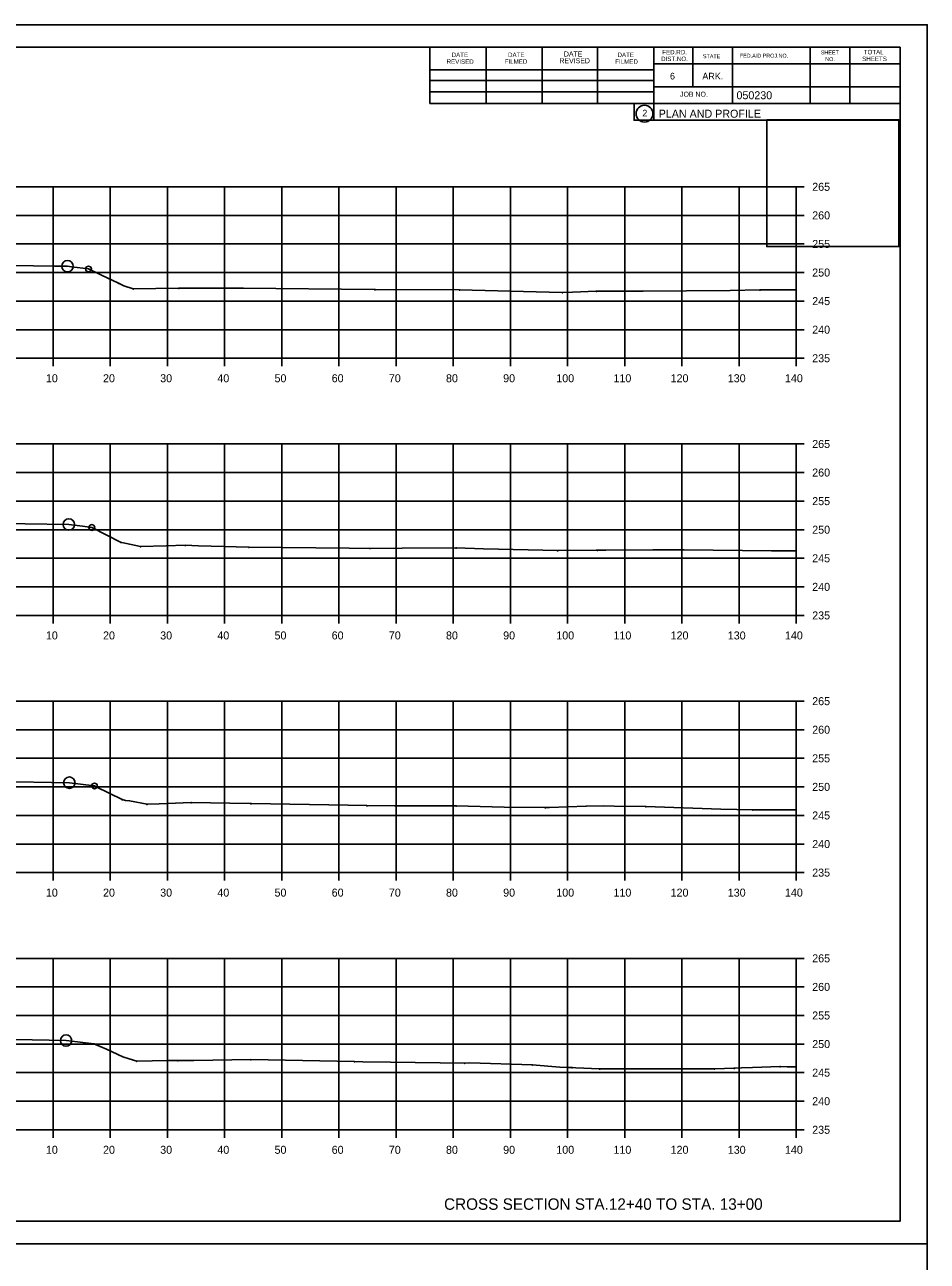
# Model space of a CAD drawing. Extents: x 1300404 to 1323571, y 234004 to 252077.
# Drawn here: x 1315722.3 to 1315880.2, y 244045.5 to 244261.8 of the extents above; entities that cross this region are included whole.
import ezdxf

# ---------------------------------------------------------------- set-up
doc = ezdxf.new("R2010")
doc.units = 0
for name, color, linetype in [('Default', 7, 'Continuous'), ('R_Axis', 7, 'Continuous'), ('R_Axis Annot', 7, 'Continuous'), ('R_Border', 7, 'Continuous'), ('R_Border Prem', 7, 'Continuous'), ('R_Draft', 7, 'Continuous'), ('R_Exist Surface', 7, 'Continuous'), ('R_Grid', 7, 'Continuous'), ('R_No Plot', 7, 'Continuous')]:
    doc.layers.add(name, color=color, linetype=linetype)

msp = doc.modelspace()

# ---------------------------------------------------------------- linework, layer by layer
at = {"layer": 'Default'}
for p, q in [((1315559.28, 244257.94), (1315875.46, 244257.94)), ((1315793.2, 244248.06), (1315793.2, 244257.94)), ((1315803.06, 244248.06), (1315803.06, 244257.74)), ((1315812.82, 244248.06), (1315812.82, 244257.74)), ((1315822.5, 244248.06), (1315822.5, 244257.74)), ((1315832.36, 244257.94), (1315832.36, 244245.14)), ((1315839.2, 244257.94), (1315839.2, 244251)), ((1315846.14, 244257.94), (1315846.14, 244248.06)), ((1315859.72, 244257.94), (1315859.72, 244248.06)), ((1315866.66, 244257.94), (1315866.66, 244248.06)), ((1315875.46, 244052.48), (1315875.46, 244257.94)), ((1315875.46, 244255), (1315832.36, 244255)), ((1315875.46, 244255.02), (1315875.46, 244255.02)), ((1315793.2, 244253.92), (1315832.36, 244253.92)), ((1315793.2, 244252.06), (1315832.36, 244252.06)), ((1315875.46, 244251), (1315832.36, 244251)), ((1315835.32, 244251), (1315875.46, 244251)), ((1315793.2, 244248.06), (1315793.2, 244250.12)), ((1315793.2, 244250.12), (1315832.36, 244250.12)), ((1315875.46, 244248.06), (1315793.2, 244248.06)), ((1315832.36, 244245.14), (1315875.46, 244245.14)), ((1315875.46, 244052.48), (1315559.28, 244052.48))]:
    msp.add_line(p, q, dxfattribs=at)
msp.add_circle((1315830.74, 244246.28), 1.47, dxfattribs=at)
at = {"layer": 'R_Axis'}
for p, q in [((1315857.28, 244203.48), (1315857.28, 244233.48)), ((1315858.68, 244233.48), (1315857.28, 244233.48)), ((1315858.68, 244228.48), (1315857.28, 244228.48)), ((1315858.68, 244223.48), (1315857.28, 244223.48)), ((1315858.68, 244218.48), (1315857.28, 244218.48)), ((1315858.68, 244213.48), (1315857.28, 244213.48)), ((1315858.68, 244208.48), (1315857.28, 244208.48)), ((1315577.28, 244203.48), (1315857.28, 244203.48)), ((1315727.28, 244202.08), (1315727.28, 244203.48)), ((1315737.28, 244202.08), (1315737.28, 244203.48)), ((1315747.28, 244202.08), (1315747.28, 244203.48)), ((1315757.28, 244202.08), (1315757.28, 244203.48)), ((1315767.28, 244202.08), (1315767.28, 244203.48)), ((1315777.28, 244202.08), (1315777.28, 244203.48)), ((1315787.28, 244202.08), (1315787.28, 244203.48)), ((1315797.28, 244202.08), (1315797.28, 244203.48)), ((1315807.28, 244202.08), (1315807.28, 244203.48)), ((1315817.28, 244202.08), (1315817.28, 244203.48)), ((1315827.28, 244202.08), (1315827.28, 244203.48)), ((1315837.28, 244202.08), (1315837.28, 244203.48)), ((1315847.28, 244202.08), (1315847.28, 244203.48)), ((1315857.28, 244202.08), (1315857.28, 244203.48)), ((1315858.68, 244203.48), (1315857.28, 244203.48)), ((1315857.28, 244158.48), (1315857.28, 244188.48)), ((1315858.68, 244188.48), (1315857.28, 244188.48)), ((1315858.68, 244183.48), (1315857.28, 244183.48)), ((1315858.68, 244178.48), (1315857.28, 244178.48)), ((1315858.68, 244173.48), (1315857.28, 244173.48)), ((1315858.68, 244168.48), (1315857.28, 244168.48)), ((1315858.68, 244163.48), (1315857.28, 244163.48)), ((1315577.28, 244158.48), (1315857.28, 244158.48)), ((1315727.28, 244157.08), (1315727.28, 244158.48)), ((1315737.28, 244157.08), (1315737.28, 244158.48)), ((1315747.28, 244157.08), (1315747.28, 244158.48)), ((1315757.28, 244157.08), (1315757.28, 244158.48)), ((1315767.28, 244157.08), (1315767.28, 244158.48)), ((1315777.28, 244157.08), (1315777.28, 244158.48)), ((1315787.28, 244157.08), (1315787.28, 244158.48)), ((1315797.28, 244157.08), (1315797.28, 244158.48)), ((1315807.28, 244157.08), (1315807.28, 244158.48)), ((1315817.28, 244157.08), (1315817.28, 244158.48)), ((1315827.28, 244157.08), (1315827.28, 244158.48)), ((1315837.28, 244157.08), (1315837.28, 244158.48)), ((1315847.28, 244157.08), (1315847.28, 244158.48)), ((1315857.28, 244157.08), (1315857.28, 244158.48)), ((1315858.68, 244158.48), (1315857.28, 244158.48)), ((1315857.28, 244113.48), (1315857.28, 244143.48)), ((1315858.68, 244143.48), (1315857.28, 244143.48)), ((1315858.68, 244138.48), (1315857.28, 244138.48)), ((1315858.68, 244133.48), (1315857.28, 244133.48)), ((1315858.68, 244128.48), (1315857.28, 244128.48)), ((1315858.68, 244123.48), (1315857.28, 244123.48)), ((1315858.68, 244118.48), (1315857.28, 244118.48)), ((1315577.28, 244113.48), (1315857.28, 244113.48)), ((1315727.28, 244112.08), (1315727.28, 244113.48)), ((1315737.28, 244112.08), (1315737.28, 244113.48)), ((1315747.28, 244112.08), (1315747.28, 244113.48)), ((1315757.28, 244112.08), (1315757.28, 244113.48)), ((1315767.28, 244112.08), (1315767.28, 244113.48)), ((1315777.28, 244112.08), (1315777.28, 244113.48)), ((1315787.28, 244112.08), (1315787.28, 244113.48)), ((1315797.28, 244112.08), (1315797.28, 244113.48)), ((1315807.28, 244112.08), (1315807.28, 244113.48)), ((1315817.28, 244112.08), (1315817.28, 244113.48)), ((1315827.28, 244112.08), (1315827.28, 244113.48)), ((1315837.28, 244112.08), (1315837.28, 244113.48)), ((1315847.28, 244112.08), (1315847.28, 244113.48)), ((1315857.28, 244112.08), (1315857.28, 244113.48)), ((1315858.68, 244113.48), (1315857.28, 244113.48)), ((1315857.28, 244068.48), (1315857.28, 244098.48)), ((1315858.68, 244098.48), (1315857.28, 244098.48)), ((1315858.68, 244093.48), (1315857.28, 244093.48)), ((1315858.68, 244088.48), (1315857.28, 244088.48)), ((1315858.68, 244083.48), (1315857.28, 244083.48)), ((1315858.68, 244078.48), (1315857.28, 244078.48)), ((1315858.68, 244073.48), (1315857.28, 244073.48)), ((1315577.28, 244068.48), (1315857.28, 244068.48)), ((1315727.28, 244067.08), (1315727.28, 244068.48)), ((1315737.28, 244067.08), (1315737.28, 244068.48)), ((1315747.28, 244067.08), (1315747.28, 244068.48)), ((1315757.28, 244067.08), (1315757.28, 244068.48)), ((1315767.28, 244067.08), (1315767.28, 244068.48)), ((1315777.28, 244067.08), (1315777.28, 244068.48)), ((1315787.28, 244067.08), (1315787.28, 244068.48)), ((1315797.28, 244067.08), (1315797.28, 244068.48)), ((1315807.28, 244067.08), (1315807.28, 244068.48)), ((1315817.28, 244067.08), (1315817.28, 244068.48)), ((1315827.28, 244067.08), (1315827.28, 244068.48)), ((1315837.28, 244067.08), (1315837.28, 244068.48)), ((1315847.28, 244067.08), (1315847.28, 244068.48)), ((1315857.28, 244067.08), (1315857.28, 244068.48)), ((1315858.68, 244068.48), (1315857.28, 244068.48))]:
    msp.add_line(p, q, dxfattribs=at)
at = {"layer": 'R_Draft'}
for points in [[(1315738.74, 244216.66), (1315738.79, 244216.56), (1315738.69, 244216.56)], [(1315741.29, 244215.67), (1315741.34, 244215.57), (1315741.24, 244215.57)], [(1315749.25, 244215.81), (1315749.3, 244215.71), (1315749.2, 244215.71)], [(1315760.54, 244215.82), (1315760.59, 244215.72), (1315760.49, 244215.72)], [(1315783.57, 244215.55), (1315783.62, 244215.45), (1315783.52, 244215.45)], [(1315798.37, 244215.52), (1315798.42, 244215.42), (1315798.32, 244215.42)], [(1315816.38, 244215.04), (1315816.43, 244214.94), (1315816.33, 244214.94)], [(1315822.34, 244215.27), (1315822.39, 244215.17), (1315822.29, 244215.17)], [(1315830.42, 244215.29), (1315830.47, 244215.19), (1315830.37, 244215.19)], [(1315850.93, 244215.48), (1315850.98, 244215.38), (1315850.88, 244215.38)], [(1315739.13, 244171.32), (1315739.18, 244171.22), (1315739.08, 244171.22)], [(1315742.56, 244170.58), (1315742.61, 244170.48), (1315742.51, 244170.48)], [(1315750.39, 244170.8), (1315750.44, 244170.7), (1315750.34, 244170.7)], [(1315761.52, 244170.47), (1315761.57, 244170.37), (1315761.47, 244170.37)], [(1315782.7, 244170.27), (1315782.75, 244170.17), (1315782.65, 244170.17)], [(1315797.78, 244170.35), (1315797.83, 244170.25), (1315797.73, 244170.25)], [(1315815.55, 244169.88), (1315815.6, 244169.78), (1315815.5, 244169.78)], [(1315822.53, 244169.96), (1315822.58, 244169.86), (1315822.48, 244169.86)], [(1315832.22, 244170.03), (1315832.27, 244169.93), (1315832.17, 244169.93)], [(1315739.34, 244126.33), (1315739.39, 244126.23), (1315739.29, 244126.23)], [(1315743.72, 244125.49), (1315743.77, 244125.39), (1315743.67, 244125.39)], [(1315751.41, 244125.79), (1315751.46, 244125.69), (1315751.36, 244125.69)], [(1315761.91, 244125.61), (1315761.96, 244125.51), (1315761.86, 244125.51)], [(1315782.17, 244125.25), (1315782.22, 244125.15), (1315782.12, 244125.15)], [(1315797.8, 244125.23), (1315797.85, 244125.13), (1315797.75, 244125.13)], [(1315813.38, 244124.9), (1315813.43, 244124.8), (1315813.33, 244124.8)], [(1315820.52, 244125.18), (1315820.57, 244125.08), (1315820.47, 244125.08)], [(1315830.96, 244125.11), (1315831.01, 244125.01), (1315830.91, 244125.01)], [(1315849.67, 244124.52), (1315849.72, 244124.42), (1315849.62, 244124.42)], [(1315734.41, 244083.59), (1315734.46, 244083.49), (1315734.36, 244083.49)], [(1315739.49, 244081.32), (1315739.54, 244081.22), (1315739.44, 244081.22)], [(1315741.9, 244080.54), (1315741.95, 244080.44), (1315741.85, 244080.44)], [(1315749.09, 244080.67), (1315749.14, 244080.57), (1315749.04, 244080.57)], [(1315761.86, 244080.8), (1315761.91, 244080.7), (1315761.81, 244080.7)], [(1315780.01, 244080.45), (1315780.06, 244080.35), (1315779.96, 244080.35)], [(1315799.28, 244080.2), (1315799.33, 244080.1), (1315799.23, 244080.1)], [(1315811.09, 244079.89), (1315811.14, 244079.79), (1315811.04, 244079.79)], [(1315818.08, 244079.43), (1315818.13, 244079.33), (1315818.03, 244079.33)], [(1315846.44, 244079.3), (1315846.49, 244079.2), (1315846.39, 244079.2)], [(1315854.48, 244079.59), (1315854.53, 244079.49), (1315854.43, 244079.49)], [(1315822.89, 244079.18), (1315822.94, 244079.08), (1315822.84, 244079.08)], [(1315842.98, 244079.18), (1315843.03, 244079.08), (1315842.93, 244079.08)]]:
    msp.add_lwpolyline(points, close=True, dxfattribs=at)
at = {"layer": 'R_Exist Surface'}
for points in [[(1315716.46, 244219.76), (1315727.52, 244219.61), (1315729.8, 244219.58), (1315730.47, 244219.49), (1315733.47, 244219.1), (1315735.62, 244218.06), (1315738.74, 244216.61), (1315739.66, 244216.16), (1315741.29, 244215.62), (1315745.24, 244215.68), (1315749.25, 244215.76), (1315757.55, 244215.73), (1315760.54, 244215.77), (1315783.46, 244215.5), (1315783.57, 244215.5), (1315783.7, 244215.5), (1315798.37, 244215.47), (1315816.28, 244214.99), (1315816.38, 244214.99), (1315818.17, 244215.06), (1315822.27, 244215.22), (1315822.34, 244215.22), (1315822.57, 244215.22), (1315830.42, 244215.24), (1315845.73, 244215.36), (1315850.93, 244215.43), (1315857.28, 244215.44)], [(1315716.8, 244174.6), (1315722.41, 244174.52), (1315730.02, 244174.39), (1315732.44, 244174.08), (1315734.05, 244173.87), (1315739.09, 244171.29), (1315739.13, 244171.27), (1315739.31, 244171.23), (1315742.56, 244170.53), (1315747.06, 244170.66), (1315750.39, 244170.75), (1315752.69, 244170.68), (1315761.52, 244170.42), (1315779.09, 244170.26), (1315782.7, 244170.22), (1315788.34, 244170.23), (1315797.78, 244170.3), (1315802.59, 244170.12), (1315815.55, 244169.83), (1315822.28, 244169.9), (1315822.53, 244169.91), (1315822.67, 244169.91), (1315823.98, 244169.91), (1315832.22, 244169.98), (1315836.72, 244169.98), (1315837.66, 244169.97), (1315852.98, 244169.79), (1315857.28, 244169.76)], [(1315717.54, 244129.44), (1315730.12, 244129.21), (1315734.44, 244128.65), (1315734.51, 244128.64), (1315734.82, 244128.49), (1315739.34, 244126.28), (1315739.95, 244126.08), (1315740.64, 244126.04), (1315743.72, 244125.44), (1315745.83, 244125.54), (1315747.29, 244125.59), (1315751.41, 244125.74), (1315758.19, 244125.61), (1315761.91, 244125.56), (1315778.92, 244125.28), (1315782.17, 244125.2), (1315787.02, 244125.19), (1315797.8, 244125.18), (1315806.16, 244124.93), (1315813.38, 244124.85), (1315814.13, 244124.89), (1315820.52, 244125.13), (1315823.64, 244125.14), (1315825.45, 244125.09), (1315830.96, 244125.06), (1315844.12, 244124.58), (1315849.67, 244124.47), (1315857.28, 244124.45)], [(1315717.1, 244084.28), (1315723.6, 244084.2), (1315729.54, 244084.09), (1315731.52, 244083.86), (1315734.41, 244083.54), (1315736.59, 244082.59), (1315739.49, 244081.27), (1315740.58, 244080.92), (1315741.9, 244080.49), (1315747.31, 244080.59), (1315749.09, 244080.62), (1315751.9, 244080.63), (1315761.86, 244080.75), (1315776.98, 244080.46), (1315780.01, 244080.4), (1315781.48, 244080.39), (1315786.28, 244080.3), (1315799.28, 244080.15), (1315800.16, 244080.17), (1315811.09, 244079.84), (1315815.93, 244079.44), (1315817.23, 244079.4), (1315817.74, 244079.39), (1315818.08, 244079.38), (1315818.73, 244079.32), (1315822.89, 244079.13), (1315826.67, 244079.13), (1315827.68, 244079.13), (1315829.85, 244079.13), (1315830.89, 244079.13), (1315833.35, 244079.13), (1315834.63, 244079.13), (1315838.75, 244079.13), (1315840.24, 244079.13), (1315842.74, 244079.13), (1315842.98, 244079.13), (1315844.71, 244079.18), (1315846.44, 244079.25), (1315847.73, 244079.32), (1315849.63, 244079.37), (1315854.48, 244079.54), (1315855.7, 244079.51), (1315857.28, 244079.47)]]:
    msp.add_lwpolyline(points, dxfattribs=at)
at = {"layer": 'R_Grid'}
for p, q in [((1315577.28, 244233.48), (1315857.28, 244233.48)), ((1315727.28, 244203.48), (1315727.28, 244233.48)), ((1315737.28, 244203.48), (1315737.28, 244233.48)), ((1315747.28, 244203.48), (1315747.28, 244233.48)), ((1315757.28, 244203.48), (1315757.28, 244233.48)), ((1315767.28, 244203.48), (1315767.28, 244233.48)), ((1315777.28, 244203.48), (1315777.28, 244233.48)), ((1315787.28, 244203.48), (1315787.28, 244233.48)), ((1315797.28, 244203.48), (1315797.28, 244233.48)), ((1315807.28, 244203.48), (1315807.28, 244233.48)), ((1315817.28, 244203.48), (1315817.28, 244233.48)), ((1315827.28, 244203.48), (1315827.28, 244233.48)), ((1315837.28, 244203.48), (1315837.28, 244233.48)), ((1315847.28, 244203.48), (1315847.28, 244233.48)), ((1315857.28, 244203.48), (1315857.28, 244233.48)), ((1315577.28, 244228.48), (1315857.28, 244228.48)), ((1315577.28, 244223.48), (1315857.28, 244223.48)), ((1315577.28, 244218.48), (1315857.28, 244218.48)), ((1315577.28, 244213.48), (1315857.28, 244213.48)), ((1315577.28, 244208.48), (1315857.28, 244208.48)), ((1315577.28, 244203.48), (1315857.28, 244203.48)), ((1315577.28, 244188.48), (1315857.28, 244188.48)), ((1315727.28, 244158.48), (1315727.28, 244188.48)), ((1315737.28, 244158.48), (1315737.28, 244188.48)), ((1315747.28, 244158.48), (1315747.28, 244188.48)), ((1315757.28, 244158.48), (1315757.28, 244188.48)), ((1315767.28, 244158.48), (1315767.28, 244188.48)), ((1315777.28, 244158.48), (1315777.28, 244188.48)), ((1315787.28, 244158.48), (1315787.28, 244188.48)), ((1315797.28, 244158.48), (1315797.28, 244188.48)), ((1315807.28, 244158.48), (1315807.28, 244188.48)), ((1315817.28, 244158.48), (1315817.28, 244188.48)), ((1315827.28, 244158.48), (1315827.28, 244188.48)), ((1315837.28, 244158.48), (1315837.28, 244188.48)), ((1315847.28, 244158.48), (1315847.28, 244188.48)), ((1315857.28, 244158.48), (1315857.28, 244188.48)), ((1315577.28, 244183.48), (1315857.28, 244183.48)), ((1315577.28, 244178.48), (1315857.28, 244178.48)), ((1315577.28, 244173.48), (1315857.28, 244173.48)), ((1315577.28, 244168.48), (1315857.28, 244168.48)), ((1315577.28, 244163.48), (1315857.28, 244163.48)), ((1315577.28, 244158.48), (1315857.28, 244158.48)), ((1315577.28, 244143.48), (1315857.28, 244143.48)), ((1315727.28, 244113.48), (1315727.28, 244143.48)), ((1315737.28, 244113.48), (1315737.28, 244143.48)), ((1315747.28, 244113.48), (1315747.28, 244143.48)), ((1315757.28, 244113.48), (1315757.28, 244143.48)), ((1315767.28, 244113.48), (1315767.28, 244143.48)), ((1315777.28, 244113.48), (1315777.28, 244143.48)), ((1315787.28, 244113.48), (1315787.28, 244143.48)), ((1315797.28, 244113.48), (1315797.28, 244143.48)), ((1315807.28, 244113.48), (1315807.28, 244143.48)), ((1315817.28, 244113.48), (1315817.28, 244143.48)), ((1315827.28, 244113.48), (1315827.28, 244143.48)), ((1315837.28, 244113.48), (1315837.28, 244143.48)), ((1315847.28, 244113.48), (1315847.28, 244143.48)), ((1315857.28, 244113.48), (1315857.28, 244143.48)), ((1315577.28, 244138.48), (1315857.28, 244138.48)), ((1315577.28, 244133.48), (1315857.28, 244133.48)), ((1315577.28, 244128.48), (1315857.28, 244128.48)), ((1315577.28, 244123.48), (1315857.28, 244123.48)), ((1315577.28, 244118.48), (1315857.28, 244118.48)), ((1315577.28, 244113.48), (1315857.28, 244113.48)), ((1315577.28, 244098.48), (1315857.28, 244098.48)), ((1315727.28, 244068.48), (1315727.28, 244098.48)), ((1315737.28, 244068.48), (1315737.28, 244098.48)), ((1315747.28, 244068.48), (1315747.28, 244098.48)), ((1315757.28, 244068.48), (1315757.28, 244098.48)), ((1315767.28, 244068.48), (1315767.28, 244098.48)), ((1315777.28, 244068.48), (1315777.28, 244098.48)), ((1315787.28, 244068.48), (1315787.28, 244098.48)), ((1315797.28, 244068.48), (1315797.28, 244098.48)), ((1315807.28, 244068.48), (1315807.28, 244098.48)), ((1315817.28, 244068.48), (1315817.28, 244098.48)), ((1315827.28, 244068.48), (1315827.28, 244098.48)), ((1315837.28, 244068.48), (1315837.28, 244098.48)), ((1315847.28, 244068.48), (1315847.28, 244098.48)), ((1315857.28, 244068.48), (1315857.28, 244098.48)), ((1315577.28, 244093.48), (1315857.28, 244093.48)), ((1315577.28, 244088.48), (1315857.28, 244088.48)), ((1315577.28, 244083.48), (1315857.28, 244083.48)), ((1315577.28, 244078.48), (1315857.28, 244078.48)), ((1315577.28, 244073.48), (1315857.28, 244073.48)), ((1315577.28, 244068.48), (1315857.28, 244068.48))]:
    msp.add_line(p, q, dxfattribs=at)
at = {"layer": 'R_No Plot'}
for p, q in [((1315546.87, 244261.84), (1315880.21, 244261.84)), ((1315546.87, 244048.51), (1315880.21, 244048.51)), ((1315546.87, 244048.5), (1315880.21, 244048.5))]:
    msp.add_line(p, q, dxfattribs=at)
for points in [[(1315546.87, 244261.84), (1315880.21, 244261.84), (1315880.21, 244048.5), (1315546.87, 244048.5)], [(1315793.2, 244257.94), (1315793.2, 244248.06), (1315828.93, 244248.06), (1315828.93, 244245.14), (1315852.13, 244245.14), (1315852.13, 244223.03), (1315875.46, 244223.03), (1315875.46, 244052.48), (1315559.28, 244052.48), (1315559.28, 244257.94)], [(1315852.13, 244245.18), (1315875.23, 244245.18), (1315875.23, 244223.03), (1315852.13, 244223.03)], [(1315546.87, 244048.5), (1315880.21, 244048.5), (1315880.21, 243835.16), (1315546.87, 243835.16)]]:
    msp.add_lwpolyline(points, close=True, dxfattribs=at)
for centre, radius in [((1315729.8, 244219.58), 1), ((1315733.47, 244219.1), 0.5), ((1315730.02, 244174.39), 1), ((1315734.05, 244173.87), 0.5), ((1315730.12, 244129.21), 1), ((1315734.51, 244128.64), 0.5), ((1315729.54, 244084.09), 1)]:
    msp.add_circle(centre, radius, dxfattribs=at)

# ---------------------------------------------------------------- texts
at = {"layer": 'Default'}
msp.add_text('2', height=1.17, dxfattribs=at).set_placement((1315830.36, 244245.79))
at = {"layer": 'R_Axis Annot'}
for s, p in [('265', (1315860.08, 244232.78)), ('260', (1315860.08, 244227.78)), ('255', (1315860.08, 244222.78)), ('250', (1315860.08, 244217.78)), ('245', (1315860.08, 244212.78)), ('240', (1315860.08, 244207.78)), ('235', (1315860.08, 244202.78)), ('10', (1315726.01, 244199.28)), ('20', (1315736.01, 244199.28)), ('30', (1315746.01, 244199.28)), ('40', (1315756.01, 244199.28)), ('50', (1315766.01, 244199.28)), ('60', (1315776.01, 244199.28)), ('70', (1315786.01, 244199.28)), ('80', (1315796.01, 244199.28)), ('90', (1315806.01, 244199.28)), ('100', (1315815.31, 244199.28)), ('110', (1315825.31, 244199.28)), ('120', (1315835.31, 244199.28)), ('130', (1315845.31, 244199.28)), ('140', (1315855.31, 244199.28)), ('265', (1315860.08, 244187.78)), ('260', (1315860.08, 244182.78)), ('255', (1315860.08, 244177.78)), ('250', (1315860.08, 244172.78)), ('245', (1315860.08, 244167.78)), ('240', (1315860.08, 244162.78)), ('235', (1315860.08, 244157.78)), ('10', (1315726.01, 244154.28)), ('20', (1315736.01, 244154.28)), ('30', (1315746.01, 244154.28)), ('40', (1315756.01, 244154.28)), ('50', (1315766.01, 244154.28)), ('60', (1315776.01, 244154.28)), ('70', (1315786.01, 244154.28)), ('80', (1315796.01, 244154.28)), ('90', (1315806.01, 244154.28)), ('100', (1315815.31, 244154.28)), ('110', (1315825.31, 244154.28)), ('120', (1315835.31, 244154.28)), ('130', (1315845.31, 244154.28)), ('140', (1315855.31, 244154.28)), ('265', (1315860.08, 244142.78)), ('260', (1315860.08, 244137.78)), ('255', (1315860.08, 244132.78)), ('250', (1315860.08, 244127.78)), ('245', (1315860.08, 244122.78)), ('240', (1315860.08, 244117.78)), ('235', (1315860.08, 244112.78)), ('10', (1315726.01, 244109.28)), ('20', (1315736.01, 244109.28)), ('30', (1315746.01, 244109.28)), ('40', (1315756.01, 244109.28)), ('50', (1315766.01, 244109.28)), ('60', (1315776.01, 244109.28)), ('70', (1315786.01, 244109.28)), ('80', (1315796.01, 244109.28)), ('90', (1315806.01, 244109.28)), ('100', (1315815.31, 244109.28)), ('110', (1315825.31, 244109.28)), ('120', (1315835.31, 244109.28)), ('130', (1315845.31, 244109.28)), ('140', (1315855.31, 244109.28)), ('265', (1315860.08, 244097.78)), ('260', (1315860.08, 244092.78)), ('255', (1315860.08, 244087.78)), ('250', (1315860.08, 244082.78)), ('245', (1315860.08, 244077.78)), ('240', (1315860.08, 244072.78)), ('235', (1315860.08, 244067.78)), ('10', (1315726.01, 244064.28)), ('20', (1315736.01, 244064.28)), ('30', (1315746.01, 244064.28)), ('40', (1315756.01, 244064.28)), ('50', (1315766.01, 244064.28)), ('60', (1315776.01, 244064.28)), ('70', (1315786.01, 244064.28)), ('80', (1315796.01, 244064.28)), ('90', (1315806.01, 244064.28)), ('100', (1315815.31, 244064.28)), ('110', (1315825.31, 244064.28)), ('120', (1315835.31, 244064.28)), ('130', (1315845.31, 244064.28)), ('140', (1315855.31, 244064.28))]:
    msp.add_text(s, height=1.4, dxfattribs=at).set_placement(p)
at = {"layer": 'R_Border'}
for s, height, p in [('DATE', 0.782, (1315797, 244256.18)), ('DATE', 0.782, (1315806.86, 244256.18)), ('DATE', 0.879, (1315816.64, 244256.28)), ('DATE', 0.782, (1315826.02, 244256.18)), ('FED.RD.', 0.782, (1315833.84, 244256.66)), ('STATE', 0.684, (1315840.96, 244255.98)), ('FED.AID PROJ.NO.', 0.684, (1315847.42, 244256.08)), ('SHEET', 0.684, (1315861.58, 244256.66)), ('TOTAL', 0.782, (1315869.1, 244256.66)), ('REVISED', 0.782, (1315796.12, 244255)), ('FILMED', 0.782, (1315806.28, 244255)), ('REVISED', 0.879, (1315815.86, 244255.1)), ('FILMED', 0.782, (1315825.62, 244255)), ('DIST.NO.', 0.782, (1315833.64, 244255.48)), ('NO.', 0.684, (1315862.36, 244255.48)), ('SHEETS', 0.782, (1315868.82, 244255.48)), ('6', 1.17, (1315835.2, 244252.26)), ('ARK.', 1.172, (1315840.86, 244252.26)), ('JOB NO.', 0.879, (1315836.96, 244249.24))]:
    msp.add_text(s, height=height, dxfattribs=at).set_placement(p)
for s, p in [('050230', (1315846.83, 244248.8)), ('PLAN AND PROFILE', (1315833.22, 244245.57))]:
    msp.add_text(s, height=1.4, rotation=360, dxfattribs=at).set_placement(p)
at = {"layer": 'R_Border Prem'}
msp.add_text('DWB', height=0.01, dxfattribs=at).set_placement((1315836.15, 244239.46))
at = {"layer": 'R_Draft'}
msp.add_text('CROSS SECTION STA.12+40 TO STA. 13+00', height=2, dxfattribs=at).set_placement((1315795.67, 244054.48))

doc.saveas('drawing.dxf')
